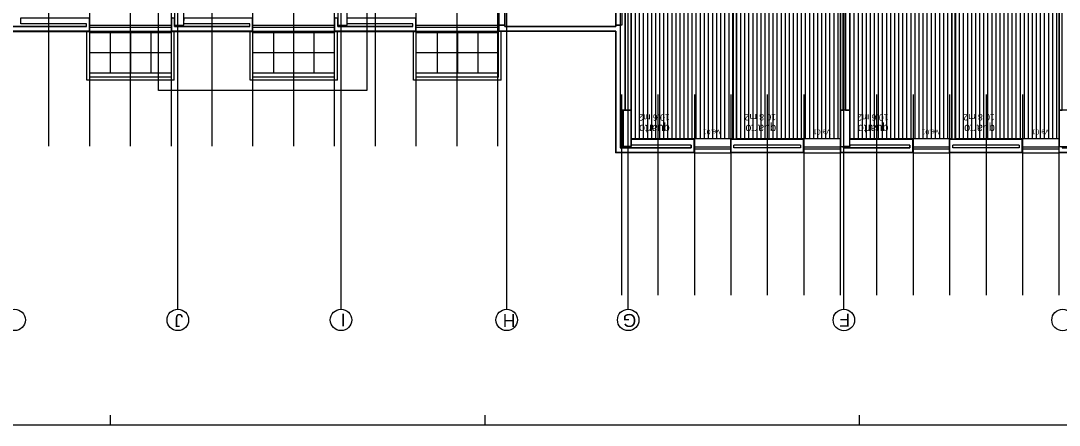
# Model space of a CAD drawing. Extents: x 1278 to 1356, y -253.7 to -224.
# Drawn here: x 1303.56 to 1329.2, y -253.66 to -243.66 of the extents above; entities that cross this region are included whole.
import ezdxf

# ---------------------------------------------------------------- set-up
doc = ezdxf.new("R2010")
doc.units = 0
for name, color, linetype in [('Level 1', 7, 'Continuous'), ('Level 10', 7, 'Continuous'), ('Level 2', 7, 'Continuous'), ('Level 25', 7, 'Continuous'), ('Level 40', 7, 'Continuous'), ('Level 59', 7, 'Continuous'), ('Level 60', 7, 'Continuous'), ('Level 62', 7, 'Continuous'), ('Level 65', 7, 'Continuous'), ('Level 66', 7, 'Continuous'), ('Level 67', 7, 'Continuous'), ('Level 70', 7, 'Continuous'), ('Level 93', 7, 'Continuous')]:
    doc.layers.add(name, color=color, linetype=linetype)

msp = doc.modelspace()

# ---------------------------------------------------------------- linework, layer by layer
at = {"layer": 'Level 1'}
for p, q in [((1318.364, -243.071), (1318.364, -246.804)), ((1318.481, -245.871), (1318.481, -243.071)), ((1323.871, -243.071), (1323.871, -245.871)), ((1323.922, -245.871), (1323.922, -243.071)), ((1318.631, -246.584), (1318.631, -243.209)), ((1321.156, -246.584), (1321.156, -243.209)), ((1321.226, -243.209), (1321.226, -246.584)), ((1324.032, -246.584), (1324.032, -243.209)), ((1326.557, -246.584), (1326.557, -243.209)), ((1326.627, -243.209), (1326.627, -246.584)), ((1305.254, -243.914), (1305.254, -243.584)), ((1309.284, -243.914), (1309.284, -243.584)), ((1313.314, -243.914), (1313.314, -243.584)), ((1305.184, -243.804), (1305.184, -243.734)), ((1309.214, -243.804), (1309.214, -243.734)), ((1313.244, -243.804), (1313.244, -243.734)), ((1318.254, -243.804), (1315.513, -243.804)), ((1303.258, -243.914), (1305.254, -243.914)), ((1307.288, -243.914), (1309.284, -243.914)), ((1311.318, -243.914), (1313.314, -243.914)), ((1318.254, -243.914), (1315.363, -243.914)), ((1318.254, -243.914), (1318.254, -246.914)), ((1318.63, -246.584), (1320.181, -246.584)), ((1320.181, -246.584), (1320.181, -246.914)), ((1321.101, -246.914), (1321.101, -246.584)), ((1321.101, -246.584), (1322.881, -246.584)), ((1322.881, -246.584), (1322.881, -246.914)), ((1324.031, -246.584), (1325.582, -246.584)), ((1325.582, -246.584), (1325.582, -246.914)), ((1326.502, -246.914), (1326.502, -246.584)), ((1326.502, -246.584), (1328.282, -246.584)), ((1328.282, -246.584), (1328.282, -246.914)), ((1320.181, -246.914), (1318.254, -246.914)), ((1320.111, -246.734), (1320.111, -246.804)), ((1322.881, -246.914), (1321.101, -246.914)), ((1321.171, -246.804), (1321.171, -246.734)), ((1322.811, -246.734), (1322.811, -246.804)), ((1325.582, -246.914), (1323.801, -246.914)), ((1323.871, -246.771), (1323.871, -246.804)), ((1325.512, -246.734), (1325.512, -246.804)), ((1328.282, -246.914), (1326.502, -246.914)), ((1326.572, -246.804), (1326.572, -246.734)), ((1328.212, -246.734), (1328.212, -246.804)), ((1330.983, -246.914), (1329.202, -246.914))]:
    msp.add_line(p, q, dxfattribs=at)
at = {"layer": 'Level 10'}
for p, q in [((1319.341, -246.574), (1319.341, -241.024)), ((1319.441, -246.574), (1319.441, -241.024)), ((1319.541, -246.574), (1319.541, -241.024)), ((1319.641, -246.574), (1319.641, -241.024)), ((1319.741, -246.574), (1319.741, -241.024)), ((1319.841, -246.574), (1319.841, -241.024)), ((1324.742, -246.574), (1324.742, -241.024)), ((1324.842, -246.574), (1324.842, -241.024)), ((1324.942, -246.574), (1324.942, -241.024)), ((1325.042, -246.574), (1325.042, -241.024)), ((1325.142, -246.574), (1325.142, -241.024)), ((1325.242, -246.574), (1325.242, -241.024)), ((1319.941, -246.574), (1319.941, -242.264)), ((1320.041, -246.574), (1320.041, -242.264)), ((1320.141, -246.574), (1320.141, -242.264)), ((1320.241, -246.574), (1320.241, -242.264)), ((1320.341, -246.574), (1320.341, -242.264)), ((1320.441, -246.574), (1320.441, -242.264)), ((1320.541, -246.574), (1320.541, -242.264)), ((1321.841, -246.574), (1321.841, -242.264)), ((1321.941, -246.574), (1321.941, -242.264)), ((1322.041, -246.574), (1322.041, -242.264)), ((1322.141, -246.574), (1322.141, -242.264)), ((1322.241, -246.574), (1322.241, -242.264)), ((1322.341, -246.574), (1322.341, -242.264)), ((1322.441, -246.574), (1322.441, -242.264)), ((1322.541, -246.574), (1322.541, -242.124)), ((1322.641, -246.574), (1322.641, -242.124)), ((1322.741, -246.574), (1322.741, -242.124)), ((1322.841, -246.574), (1322.841, -242.124)), ((1322.941, -246.574), (1322.941, -242.124)), ((1323.041, -246.574), (1323.041, -242.124)), ((1323.141, -246.574), (1323.141, -242.124)), ((1325.342, -246.574), (1325.342, -242.264)), ((1325.442, -246.574), (1325.442, -242.264)), ((1325.542, -246.574), (1325.542, -242.264)), ((1325.642, -246.574), (1325.642, -242.264)), ((1325.742, -246.574), (1325.742, -242.264)), ((1325.842, -246.574), (1325.842, -242.264)), ((1325.942, -246.574), (1325.942, -242.264)), ((1327.242, -246.574), (1327.242, -242.264)), ((1327.342, -246.574), (1327.342, -242.264)), ((1327.442, -246.574), (1327.442, -242.264)), ((1327.542, -246.574), (1327.542, -242.264)), ((1327.642, -246.574), (1327.642, -242.264)), ((1327.742, -246.574), (1327.742, -242.264)), ((1327.842, -246.574), (1327.842, -242.264)), ((1327.942, -246.574), (1327.942, -242.124)), ((1328.042, -246.574), (1328.042, -242.124)), ((1328.142, -246.574), (1328.142, -242.124)), ((1328.242, -246.574), (1328.242, -242.124)), ((1328.342, -246.574), (1328.342, -242.124)), ((1328.442, -246.574), (1328.442, -242.124)), ((1328.542, -246.574), (1328.542, -242.124)), ((1318.741, -246.574), (1318.741, -243.219)), ((1318.841, -246.574), (1318.841, -243.219)), ((1318.941, -246.574), (1318.941, -243.219)), ((1319.041, -246.574), (1319.041, -243.219)), ((1319.141, -246.574), (1319.141, -243.219)), ((1319.241, -246.574), (1319.241, -243.219)), ((1320.641, -243.219), (1320.641, -246.574)), ((1320.741, -243.219), (1320.741, -246.574)), ((1320.841, -243.219), (1320.841, -246.574)), ((1320.941, -243.219), (1320.941, -246.574)), ((1321.041, -243.219), (1321.041, -246.574)), ((1321.341, -246.574), (1321.341, -243.219)), ((1321.441, -246.574), (1321.441, -243.219)), ((1321.541, -246.574), (1321.541, -243.219)), ((1321.641, -246.574), (1321.641, -243.219)), ((1321.741, -246.574), (1321.741, -243.219)), ((1323.241, -246.574), (1323.241, -243.219)), ((1323.341, -246.574), (1323.341, -243.219)), ((1323.441, -246.574), (1323.441, -243.219)), ((1323.541, -246.574), (1323.541, -243.219)), ((1323.641, -246.574), (1323.641, -243.219)), ((1323.741, -246.574), (1323.741, -243.219)), ((1324.142, -246.574), (1324.142, -243.219)), ((1324.242, -246.574), (1324.242, -243.219)), ((1324.342, -246.574), (1324.342, -243.219)), ((1324.442, -246.574), (1324.442, -243.219)), ((1324.542, -246.574), (1324.542, -243.219)), ((1324.642, -246.574), (1324.642, -243.219)), ((1326.042, -243.219), (1326.042, -246.574)), ((1326.142, -243.219), (1326.142, -246.574)), ((1326.242, -243.219), (1326.242, -246.574)), ((1326.342, -243.219), (1326.342, -246.574)), ((1326.442, -243.219), (1326.442, -246.574)), ((1326.742, -246.574), (1326.742, -243.219)), ((1326.842, -246.574), (1326.842, -243.219)), ((1326.942, -246.574), (1326.942, -243.219)), ((1327.042, -246.574), (1327.042, -243.219)), ((1327.142, -246.574), (1327.142, -243.219)), ((1328.642, -246.574), (1328.642, -243.219)), ((1328.742, -246.574), (1328.742, -243.219)), ((1328.842, -246.574), (1328.842, -243.219)), ((1328.942, -246.574), (1328.942, -243.219)), ((1329.042, -246.574), (1329.042, -243.219)), ((1329.142, -246.574), (1329.142, -243.219)), ((1307.279, -243.954), (1305.264, -243.954)), ((1305.777, -244.954), (1305.777, -243.924)), ((1306.277, -244.954), (1306.277, -243.924)), ((1306.777, -244.954), (1306.777, -243.924)), ((1311.309, -243.954), (1309.294, -243.954)), ((1309.807, -244.954), (1309.807, -243.924)), ((1310.307, -244.954), (1310.307, -243.924)), ((1310.807, -244.954), (1310.807, -243.924)), ((1315.353, -243.954), (1313.338, -243.954)), ((1313.851, -244.954), (1313.851, -243.924)), ((1314.351, -244.954), (1314.351, -243.924)), ((1314.851, -244.954), (1314.851, -243.924)), ((1307.279, -244.454), (1305.264, -244.454)), ((1311.309, -244.454), (1309.294, -244.454)), ((1315.353, -244.454), (1313.338, -244.454)), ((1307.279, -244.954), (1305.264, -244.954)), ((1311.309, -244.954), (1309.294, -244.954)), ((1315.353, -244.954), (1313.338, -244.954))]:
    msp.add_line(p, q, dxfattribs=at)
at = {"layer": 'Level 2'}
for p, q in [((1307.279, -243.774), (1305.264, -243.774)), ((1307.279, -243.824), (1305.264, -243.824)), ((1311.309, -243.774), (1309.294, -243.774)), ((1311.309, -243.824), (1309.294, -243.824)), ((1315.353, -243.774), (1313.324, -243.774)), ((1315.353, -243.824), (1313.324, -243.824)), ((1305.194, -245.124), (1305.194, -243.924)), ((1307.279, -243.924), (1305.264, -243.924)), ((1305.264, -245.054), (1305.264, -243.924)), ((1307.279, -245.054), (1307.279, -243.924)), ((1307.349, -245.124), (1307.349, -243.924)), ((1309.224, -245.124), (1309.224, -243.924)), ((1311.309, -243.924), (1309.294, -243.924)), ((1309.294, -245.054), (1309.294, -243.924)), ((1311.309, -245.054), (1311.309, -243.924)), ((1311.379, -245.124), (1311.379, -243.924)), ((1313.254, -245.124), (1313.254, -243.924)), ((1315.353, -243.924), (1313.324, -243.924)), ((1313.324, -245.054), (1313.324, -243.924)), ((1315.353, -245.054), (1315.353, -243.924)), ((1315.423, -245.124), (1315.423, -243.924)), ((1307.349, -245.124), (1305.194, -245.124)), ((1307.279, -245.054), (1305.264, -245.054)), ((1311.379, -245.124), (1309.224, -245.124)), ((1311.309, -245.054), (1309.294, -245.054)), ((1315.423, -245.124), (1313.254, -245.124)), ((1315.353, -245.054), (1313.324, -245.054)), ((1320.191, -246.574), (1321.091, -246.574)), ((1322.891, -246.574), (1323.791, -246.574)), ((1325.592, -246.574), (1326.492, -246.574)), ((1328.292, -246.574), (1329.192, -246.574)), ((1320.191, -246.774), (1321.091, -246.774)), ((1320.191, -246.824), (1321.091, -246.824)), ((1320.191, -246.924), (1321.091, -246.924)), ((1322.891, -246.774), (1323.791, -246.774)), ((1322.891, -246.824), (1323.791, -246.824)), ((1322.891, -246.924), (1323.791, -246.924)), ((1325.592, -246.774), (1326.492, -246.774)), ((1325.592, -246.824), (1326.492, -246.824)), ((1325.592, -246.924), (1326.492, -246.924)), ((1328.292, -246.774), (1329.192, -246.774)), ((1328.292, -246.824), (1329.192, -246.824)), ((1328.292, -246.924), (1329.192, -246.924))]:
    msp.add_line(p, q, dxfattribs=at)
at = {"layer": 'Level 25'}
msp.add_lwpolyline([(1318.634, -245.871), (1318.434, -245.871), (1318.434, -246.771), (1318.634, -246.771)], close=True, dxfattribs=at)
at = {"layer": 'Level 40'}
for centre in [(1303.409, -251.055), (1307.439, -251.055), (1311.469, -251.055), (1315.559, -251.055), (1318.559, -251.055), (1323.884, -251.058), (1329.284, -251.058)]:
    msp.add_circle(centre, 0.265, dxfattribs=at)
at = {"layer": 'Level 59'}
msp.add_lwpolyline([(1312.108, -245.385), (1306.965, -245.385), (1306.965, -231.507), (1312.108, -231.507)], close=True, dxfattribs=at)
at = {"layer": 'Level 62'}
for p, q in [((1305.766, -253.409), (1305.766, -253.659)), ((1315.016, -253.409), (1315.016, -253.659)), ((1324.266, -253.409), (1324.266, -253.659))]:
    msp.add_line(p, q, dxfattribs=at)
msp.add_lwpolyline([(1355.966, -223.959), (1355.966, -253.659), (1278.016, -253.659), (1278.016, -223.959)], close=True, dxfattribs=at)
at = {"layer": 'Level 65'}
for p, q in [((1315.353, -243.924), (1315.353, -239.076)), ((1318.641, -246.574), (1318.641, -243.219)), ((1321.146, -246.574), (1321.146, -243.219)), ((1321.236, -243.219), (1321.236, -246.574)), ((1323.791, -243.219), (1323.791, -246.924)), ((1324.042, -246.574), (1324.042, -243.219)), ((1326.547, -246.574), (1326.547, -243.219)), ((1326.637, -243.219), (1326.637, -246.574)), ((1329.192, -243.219), (1329.192, -246.924)), ((1305.264, -243.924), (1305.264, -243.574)), ((1307.279, -243.574), (1307.279, -243.924)), ((1309.294, -243.924), (1309.294, -243.574)), ((1311.309, -243.574), (1311.309, -243.924)), ((1313.324, -243.924), (1313.324, -243.574)), ((1307.279, -243.924), (1307.279, -243.75)), ((1311.309, -243.924), (1311.309, -243.75)), ((1303.249, -243.924), (1305.264, -243.924)), ((1307.279, -243.924), (1309.294, -243.924)), ((1311.309, -243.924), (1313.324, -243.924)), ((1318.244, -243.924), (1315.353, -243.924)), ((1318.244, -243.924), (1318.244, -246.924)), ((1318.641, -246.574), (1320.191, -246.574)), ((1320.191, -246.574), (1320.191, -246.924)), ((1321.091, -246.924), (1321.091, -246.574)), ((1321.091, -246.574), (1321.146, -246.574)), ((1321.236, -246.574), (1322.891, -246.574)), ((1322.891, -246.574), (1322.891, -246.924)), ((1324.042, -246.574), (1325.592, -246.574)), ((1325.592, -246.574), (1325.592, -246.924)), ((1326.492, -246.924), (1326.492, -246.574)), ((1326.492, -246.574), (1326.547, -246.574)), ((1326.637, -246.574), (1328.292, -246.574)), ((1328.292, -246.574), (1328.292, -246.924)), ((1320.191, -246.924), (1318.244, -246.924)), ((1322.891, -246.924), (1321.091, -246.924)), ((1325.592, -246.924), (1323.791, -246.924)), ((1328.292, -246.924), (1326.492, -246.924)), ((1330.993, -246.924), (1329.192, -246.924))]:
    msp.add_line(p, q, dxfattribs=at)
at = {"layer": 'Level 66'}
for p, q in [((1315.363, -238.796), (1315.363, -243.914)), ((1315.513, -243.804), (1315.513, -238.796)), ((1318.254, -242.171), (1318.254, -243.804)), ((1323.801, -243.209), (1323.801, -246.914)), ((1307.288, -243.914), (1307.288, -243.584)), ((1307.359, -243.804), (1307.359, -243.584)), ((1311.318, -243.914), (1311.318, -243.584)), ((1311.389, -243.804), (1311.389, -243.584)), ((1305.184, -243.804), (1303.329, -243.804)), ((1305.184, -243.734), (1303.572, -243.734)), ((1309.214, -243.804), (1307.359, -243.804)), ((1309.214, -243.734), (1307.602, -243.734)), ((1313.244, -243.804), (1311.389, -243.804)), ((1313.244, -243.734), (1311.632, -243.734)), ((1320.111, -246.804), (1318.364, -246.804)), ((1318.63, -246.771), (1318.4, -246.771)), ((1320.111, -246.734), (1318.63, -246.734)), ((1318.63, -246.734), (1318.63, -246.771)), ((1322.811, -246.734), (1321.171, -246.734)), ((1322.811, -246.804), (1321.171, -246.804)), ((1324.031, -246.771), (1323.871, -246.771)), ((1325.512, -246.804), (1323.871, -246.804)), ((1325.512, -246.734), (1324.031, -246.734)), ((1324.031, -246.734), (1324.031, -246.771)), ((1328.212, -246.734), (1326.572, -246.734)), ((1328.212, -246.804), (1326.572, -246.804))]:
    msp.add_line(p, q, dxfattribs=at)
for points in [[(1315.513, -243.771), (1315.363, -243.771), (1315.363, -241.471), (1315.513, -241.471)], [(1318.404, -243.771), (1318.254, -243.771), (1318.254, -242.171), (1318.404, -242.171)], [(1307.359, -243.771), (1307.589, -243.771), (1307.589, -242.871), (1307.359, -242.871)], [(1307.359, -243.771), (1307.589, -243.771), (1307.589, -242.871), (1307.359, -242.871)], [(1311.389, -243.771), (1311.619, -243.771), (1311.619, -242.871), (1311.389, -242.871)], [(1311.389, -243.771), (1311.619, -243.771), (1311.619, -242.871), (1311.389, -242.871)], [(1318.63, -245.871), (1318.4, -245.871), (1318.4, -246.771), (1318.63, -246.771)], [(1318.634, -246.771), (1318.434, -246.771), (1318.434, -245.871), (1318.634, -245.871)], [(1324.031, -245.871), (1323.801, -245.871), (1323.801, -246.771), (1324.031, -246.771)], [(1329.432, -245.871), (1329.202, -245.871), (1329.202, -246.771), (1329.432, -246.771)]]:
    msp.add_lwpolyline(points, close=True, dxfattribs=at)
at = {"layer": 'Level 67'}
for points in [[(1318.481, -243.071), (1318.481, -245.871), (1318.63, -245.871), (1318.631, -243.209), (1319.231, -243.209), (1319.231, -243.139), (1318.631, -243.139), (1318.63, -243.071)], [(1321.226, -246.584), (1321.156, -246.584), (1321.156, -243.209), (1320.651, -243.209), (1320.651, -243.024), (1320.731, -243.024), (1320.731, -243.139), (1321.651, -243.139), (1321.651, -243.024), (1321.731, -243.024), (1321.731, -243.209), (1321.226, -243.209)], [(1323.871, -243.071), (1323.801, -243.071), (1323.801, -245.871), (1323.871, -245.871)], [(1323.922, -243.071), (1323.922, -245.871), (1324.031, -245.871), (1324.032, -243.209), (1324.632, -243.209), (1324.632, -243.139), (1324.032, -243.139), (1324.031, -243.071)], [(1326.627, -246.584), (1326.557, -246.584), (1326.557, -243.209), (1326.052, -243.209), (1326.052, -243.024), (1326.132, -243.024), (1326.132, -243.139), (1327.052, -243.139), (1327.052, -243.024), (1327.132, -243.024), (1327.132, -243.209), (1326.627, -243.209)], [(1329.272, -243.071), (1329.202, -243.071), (1329.202, -245.871), (1329.272, -245.871)], [(1303.562, -243.584), (1305.254, -243.584), (1305.254, -243.914), (1303.258, -243.914), (1303.258, -243.584), (1303.329, -243.584), (1303.329, -243.804), (1305.184, -243.804), (1305.184, -243.734), (1303.559, -243.734)], [(1307.592, -243.584), (1309.284, -243.584), (1309.284, -243.914), (1307.288, -243.914), (1307.288, -243.584), (1307.359, -243.584), (1307.359, -243.804), (1309.214, -243.804), (1309.214, -243.734), (1307.589, -243.734)], [(1311.622, -243.584), (1313.314, -243.584), (1313.314, -243.914), (1311.318, -243.914), (1311.318, -243.584), (1311.389, -243.584), (1311.389, -243.804), (1313.244, -243.804), (1313.244, -243.734), (1311.619, -243.734)], [(1320.181, -246.584), (1320.181, -246.914), (1318.254, -246.914), (1318.254, -243.914), (1315.363, -243.914), (1315.363, -243.771), (1315.513, -243.771), (1315.513, -243.804), (1318.254, -243.804), (1318.254, -243.771), (1318.364, -243.771), (1318.364, -246.804), (1320.111, -246.804), (1320.111, -246.734), (1318.63, -246.734), (1318.63, -246.584)], [(1325.582, -246.584), (1325.582, -246.914), (1323.801, -246.914), (1323.801, -246.771), (1323.871, -246.771), (1323.871, -246.804), (1325.512, -246.804), (1325.512, -246.734), (1324.031, -246.734), (1324.031, -246.594), (1324.031, -246.584)], [(1329.432, -246.734), (1329.432, -246.584), (1330.983, -246.584), (1330.983, -246.914), (1329.202, -246.914), (1329.202, -246.771), (1329.272, -246.771), (1329.272, -246.804), (1330.913, -246.804), (1330.913, -246.734)]]:
    msp.add_lwpolyline(points, close=True, dxfattribs=at)
at = {"layer": 'Level 70'}
for p, q in [((1307.439, -250.792), (1307.439, -229.62)), ((1311.469, -250.792), (1311.469, -229.62)), ((1315.559, -250.792), (1315.559, -229.62)), ((1318.559, -250.792), (1318.559, -229.62)), ((1323.884, -250.792), (1323.884, -229.62))]:
    msp.add_line(p, q, dxfattribs=at)
at = {"layer": 'Level 93'}
for p, q in [((1304.257, -246.757), (1304.257, -236.141)), ((1305.264, -246.757), (1305.264, -236.141)), ((1306.272, -246.757), (1306.272, -236.141)), ((1307.279, -246.757), (1307.279, -236.141)), ((1308.287, -246.757), (1308.287, -236.141)), ((1309.294, -246.757), (1309.294, -236.141)), ((1310.302, -246.757), (1310.302, -236.141)), ((1311.309, -246.757), (1311.309, -236.141)), ((1312.317, -246.757), (1312.317, -236.141)), ((1313.324, -246.757), (1313.324, -236.141)), ((1314.332, -246.757), (1314.332, -236.141)), ((1315.339, -246.757), (1315.339, -236.141)), ((1318.394, -245.484), (1318.394, -250.446)), ((1319.294, -245.484), (1319.294, -250.446)), ((1320.194, -245.484), (1320.194, -250.446)), ((1321.094, -245.484), (1321.094, -250.446)), ((1321.994, -245.484), (1321.994, -250.446)), ((1322.894, -245.484), (1322.894, -250.446)), ((1323.794, -245.484), (1323.794, -250.446)), ((1324.694, -245.484), (1324.694, -250.446)), ((1325.594, -245.484), (1325.594, -250.446)), ((1326.494, -245.484), (1326.494, -250.446)), ((1327.394, -245.484), (1327.394, -250.446)), ((1328.294, -245.484), (1328.294, -250.446)), ((1329.194, -245.484), (1329.194, -250.446))]:
    msp.add_line(p, q, dxfattribs=at)

# ---------------------------------------------------------------- texts
at = {"layer": 'Level 40'}
for s, height, p in [('Ve.01', 0.12, (1320.839, -246.351)), ('Ve.01', 0.12, (1323.559, -246.351)), ('Ve.01', 0.12, (1326.24, -246.351)), ('Ve.01', 0.12, (1328.96, -246.351)), ('J', 0.32, (1307.571, -250.909)), ('I', 0.32, (1311.578, -250.897)), ('H', 0.32, (1315.771, -250.909)), ('G', 0.32, (1318.757, -250.909)), ('F', 0.32, (1324.035, -250.902))]:
    msp.add_text(s, height=height, rotation=180, dxfattribs=at).set_placement(p)
at = {"layer": 'Level 60'}
for s, height, p in [('10.6 m2', 0.16, (1319.584, -245.973)), ('10.8 m2', 0.16, (1322.21, -245.964)), ('10.6 m2', 0.16, (1324.985, -245.973)), ('10.8 m2', 0.16, (1327.611, -245.964)), ('quarto', 0.2, (1319.584, -246.232)), ('quarto', 0.2, (1322.211, -246.232)), ('quarto', 0.2, (1324.985, -246.232)), ('quarto', 0.2, (1327.612, -246.232))]:
    msp.add_text(s, height=height, rotation=180, dxfattribs=at).set_placement(p)

doc.saveas('drawing.dxf')
